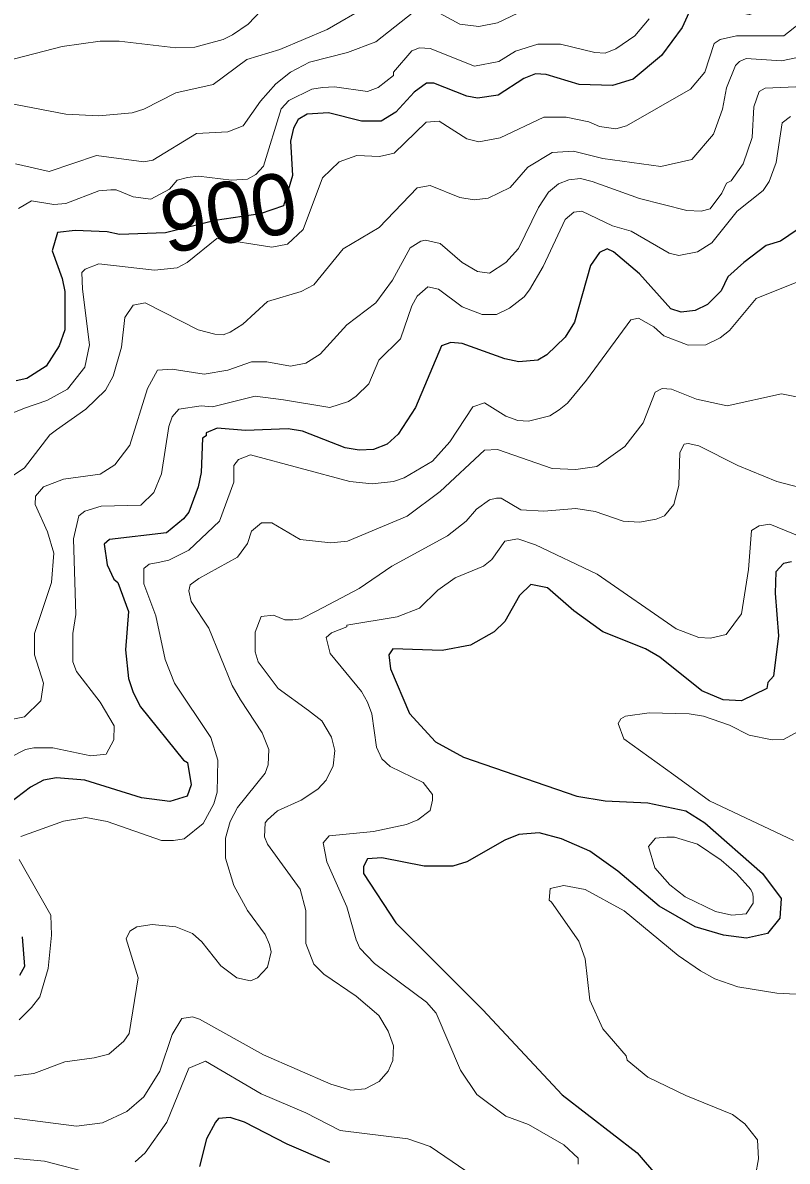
# Model space of a CAD drawing. Extents: x 423 to 448.8, y 7456.3 to 7484.
# Drawn here: x 429.968 to 430.968, y 7462.195 to 7463.683 of the extents above; entities that cross this region are included whole.
import ezdxf
from ezdxf.enums import TextEntityAlignment as Align

# ---------------------------------------------------------------- set-up
doc = ezdxf.new("R2010")
doc.units = 0
doc.header["$LTSCALE"] = 0.032
doc.layers.add('1', color=7, linetype='Continuous', lineweight=25)
doc.layers.add('2', color=7, linetype='Continuous', lineweight=13)
doc.layers.add('61', color=7, linetype='Continuous')

msp = doc.modelspace()

# ---------------------------------------------------------------- linework, layer by layer
at = {"layer": '1'}
for points in [[(430.9767, 7463.845), (430.9659, 7463.8311), (430.9582, 7463.8086), (430.9574, 7463.7359), (430.9543, 7463.7189), (430.9357, 7463.7011), (430.9187, 7463.6941), (430.8491, 7463.7065), (430.8391, 7463.6965), (430.8305, 7463.6771), (430.8035, 7463.6408), (430.7663, 7463.6098), (430.7393, 7463.6013), (430.696, 7463.6029), (430.6527, 7463.616), (430.6387, 7463.6168), (430.6233, 7463.6106)], [(430.6233, 7463.6106), (430.59, 7463.589), (430.5629, 7463.5851), (430.549, 7463.5874), (430.5057, 7463.6044), (430.4964, 7463.6044), (430.4802, 7463.5928), (430.4562, 7463.5665), (430.4368, 7463.5549), (430.4113, 7463.5549), (430.368, 7463.5658), (430.3402, 7463.5642), (430.3286, 7463.5572), (430.3224, 7463.5457), (430.3185, 7463.5286), (430.3208, 7463.4838), (430.3092, 7463.4443), (430.2787, 7463.4335), (430.2198, 7463.4249), (430.1551, 7463.409), (430.0947, 7463.4068), (430.0788, 7463.4103), (430.037, 7463.4118), (430.0138, 7463.4095), (430.0068, 7463.3855), (430.02, 7463.3492), (430.0231, 7463.3322), (430.0231, 7463.2819), (430.0161, 7463.261), (429.9991, 7463.2347), (429.9736, 7463.2185), (429.9596, 7463.2154)], [(430.9906, 7463.4195), (430.959, 7463.3979), (430.9404, 7463.3925), (430.911, 7463.3701), (430.8901, 7463.3515), (430.8816, 7463.3329), (430.8638, 7463.3151), (430.8476, 7463.3074), (430.829, 7463.3051), (430.8158, 7463.3097), (430.7749, 7463.3554)], [(430.7749, 7463.3554), (430.7408, 7463.384), (430.7323, 7463.3879), (430.7223, 7463.3832), (430.7106, 7463.3662), (430.6898, 7463.2919), (430.6774, 7463.2726), (430.6534, 7463.2494), (430.6418, 7463.2424), (430.6171, 7463.2401), (430.5985, 7463.244), (430.5428, 7463.2641), (430.5281, 7463.2656), (430.5157, 7463.261), (430.4817, 7463.1806), (430.4593, 7463.1458), (430.4446, 7463.1326), (430.4268, 7463.1257), (430.4083, 7463.1249), (430.3897, 7463.128), (430.334, 7463.1496), (430.3154, 7463.1527), (430.2597, 7463.1504), (430.2226, 7463.1535), (430.2079, 7463.1473), (430.2079, 7463.1434), (430.2032, 7463.1404), (430.2017, 7463.0955), (430.1978, 7463.0769), (430.1855, 7463.0437), (430.1785, 7463.0351), (430.1561, 7463.0166), (430.0818, 7463.0081), (430.0749, 7463.0019), (430.0787, 7462.9748), (430.0872, 7462.9563), (430.0927, 7462.9516), (430.1066, 7462.9137), (430.1027, 7462.8635), (430.1066, 7462.8263), (430.1128, 7462.8078), (430.1221, 7462.7892), (430.1785, 7462.7196), (430.1839, 7462.7165), (430.1885, 7462.6871), (430.1832, 7462.6724), (430.1607, 7462.6654), (430.1236, 7462.6701), (430.0494, 7462.6933), (430.0122, 7462.6964), (429.9952, 7462.6933), (429.9782, 7462.684), (429.9418, 7462.6562)], [(430.9736, 7462.9787), (430.9628, 7462.9764), (430.9528, 7462.9656), (430.952, 7462.9377), (430.9566, 7462.882), (430.9497, 7462.8294), (430.9427, 7462.8209), (430.9412, 7462.8132), (430.9079, 7462.7969), (430.8839, 7462.7985), (430.8561, 7462.8101), (430.8012, 7462.8542), (430.7826, 7462.865), (430.7269, 7462.8874), (430.689, 7462.9145)], [(430.689, 7462.9145), (430.6542, 7462.9446), (430.6325, 7462.9493), (430.6178, 7462.9346), (430.5985, 7462.9006), (430.5846, 7462.8874), (430.5537, 7462.8696), (430.5165, 7462.8627), (430.4523, 7462.865), (430.4469, 7462.8573), (430.4492, 7462.8387), (430.474, 7462.7807), (430.508, 7462.7435), (430.5444, 7462.7235), (430.6929, 7462.6724), (430.73, 7462.6662), (430.7857, 7462.6639), (430.8352, 7462.6531), (430.8599, 7462.6376), (430.9357, 7462.5711), (430.9597, 7462.5386), (430.9581, 7462.5131), (430.9419, 7462.4929), (430.9148, 7462.4868), (430.8847, 7462.4906), (430.8476, 7462.5015), (430.8004, 7462.5285), (430.7462, 7462.5742), (430.7099, 7462.6005), (430.6728, 7462.6167), (430.6434, 7462.6245), (430.6171, 7462.6221), (430.5985, 7462.6151), (430.549, 7462.5866), (430.5305, 7462.5811), (430.4933, 7462.5811), (430.4376, 7462.592), (430.419, 7462.5904), (430.4137, 7462.5803), (430.4137, 7462.5711), (430.4562, 7462.5069), (430.5699, 7462.3932), (430.6735, 7462.2818), (430.7717, 7462.206), (430.7981, 7462.1751)], [(429.9674, 7462.4883), (429.9705, 7462.4496), (429.9642, 7462.4381)], [(430.3696, 7462.1936), (430.3139, 7462.2176), (430.2582, 7462.2462), (430.2396, 7462.2524), (430.2242, 7462.2508), (430.2203, 7462.2462), (430.2087, 7462.2246), (430.1994, 7462.1882)]]:
    msp.add_lwpolyline(points, dxfattribs=at)
at = {"layer": '2'}
for points in [[(429.938, 7463.5804), (430.0246, 7463.5642), (430.0679, 7463.5619), (430.1112, 7463.5657), (430.1267, 7463.5704), (430.1685, 7463.5921), (430.2172, 7463.6029), (430.2613, 7463.6353), (430.3046, 7463.6485), (430.3665, 7463.6748), (430.419, 7463.705)], [(430.2798, 7463.6995), (430.2628, 7463.6817), (430.2427, 7463.6678), (430.2304, 7463.6616), (430.1932, 7463.6516), (430.1685, 7463.6508), (430.0942, 7463.6593), (430.0695, 7463.6593), (430.02, 7463.6524), (429.9473, 7463.6338)], [(430.4879, 7463.7042), (430.4299, 7463.6585), (430.3928, 7463.6446), (430.3433, 7463.6322), (430.3185, 7463.6191), (430.2992, 7463.6037), (430.2791, 7463.5812), (430.2566, 7463.5487), (430.2365, 7463.541), (430.1955, 7463.5387), (430.1383, 7463.5039), (430.1267, 7463.5016), (430.0648, 7463.5101), (430.003, 7463.4892), (429.9589, 7463.4992)], [(430.6248, 7463.7003), (430.5892, 7463.6833), (430.5645, 7463.6787), (430.5397, 7463.6817), (430.4979, 7463.7042)], [(430.9837, 7463.6825), (430.9636, 7463.6663), (430.9017, 7463.6663), (430.8801, 7463.6616), (430.8723, 7463.6562), (430.8599, 7463.6191), (430.8414, 7463.5967), (430.7578, 7463.5487), (430.7439, 7463.5449), (430.7223, 7463.5479), (430.7084, 7463.5541), (430.679, 7463.5603), (430.6496, 7463.5603), (430.5923, 7463.5332), (430.5645, 7463.5278), (430.549, 7463.5317), (430.5126, 7463.5549), (430.4956, 7463.5534), (430.4539, 7463.5132), (430.4346, 7463.5085), (430.4052, 7463.51), (430.3819, 7463.5016), (430.3603, 7463.4807), (430.3348, 7463.4134), (430.3146, 7463.394), (430.2938, 7463.3902), (430.2221, 7463.4015), (430.1832, 7463.3701), (430.17, 7463.3631), (430.1406, 7463.36), (430.0679, 7463.3685), (430.0501, 7463.3615), (430.0455, 7463.3569), (430.0462, 7463.3353), (430.0555, 7463.2626), (430.0493, 7463.2331), (430.0269, 7463.2045), (429.9999, 7463.1898), (429.9705, 7463.1798), (429.9457, 7463.1698)], [(430.3603, 7463.599), (430.3758, 7463.5998), (430.4191, 7463.5936), (430.433, 7463.599), (430.4531, 7463.6145), (430.4531, 7463.6191), (430.4771, 7463.647), (430.4871, 7463.6508), (430.5011, 7463.65), (430.5591, 7463.6268), (430.5907, 7463.633), (430.6124, 7463.6462), (430.6418, 7463.6554), (430.6712, 7463.6554), (430.7161, 7463.6446), (430.73, 7463.6439), (430.7439, 7463.6493), (430.7687, 7463.6663), (430.7872, 7463.6887)], [(430.9791, 7463.6377), (430.9605, 7463.6338), (430.9141, 7463.6369), (430.9056, 7463.633), (430.9001, 7463.6276), (430.8886, 7463.5983), (430.8831, 7463.5704), (430.8715, 7463.5379), (430.8429, 7463.5046), (430.8027, 7463.4954), (430.7269, 7463.5062), (430.6882, 7463.5155), (430.6604, 7463.5139), (430.6287, 7463.4946), (430.6055, 7463.4683), (430.5769, 7463.4543), (430.5583, 7463.452), (430.5397, 7463.4551), (430.5011, 7463.4706), (430.484, 7463.4675), (430.4345, 7463.4157), (430.3873, 7463.3878), (430.3487, 7463.3407), (430.3325, 7463.3321), (430.2883, 7463.319), (430.2559, 7463.2896), (430.2396, 7463.2788), (430.2304, 7463.2757), (430.2195, 7463.2765), (430.1978, 7463.2819), (430.1283, 7463.3175), (430.1128, 7463.3144), (430.1019, 7463.2982), (430.0973, 7463.2595), (430.0865, 7463.2216), (430.0764, 7463.203), (430.0509, 7463.1782), (430.0122, 7463.1512), (430.0037, 7463.145), (429.9705, 7463.1017), (429.9125, 7463.063)], [(430.9791, 7463.5998), (430.9388, 7463.5982), (430.9311, 7463.5936), (430.9241, 7463.5735), (430.9218, 7463.5333), (430.9102, 7463.4992), (430.8947, 7463.4768), (430.8885, 7463.4737), (430.8824, 7463.4606), (430.8669, 7463.4404), (430.8553, 7463.4373), (430.8367, 7463.4381), (430.7749, 7463.4536), (430.713, 7463.476), (430.6975, 7463.4799), (430.6821, 7463.4783), (430.6689, 7463.4729), (430.6557, 7463.4621), (430.6426, 7463.442), (430.6163, 7463.3886), (430.6, 7463.3701), (430.5784, 7463.3561), (430.5629, 7463.3584), (430.5428, 7463.3701), (430.5142, 7463.3948), (430.4949, 7463.3995), (430.4886, 7463.3979), (430.4747, 7463.3894), (430.4516, 7463.3469), (430.4299, 7463.3175), (430.392, 7463.2888), (430.3572, 7463.2502), (430.3386, 7463.2386), (430.3185, 7463.2347), (430.2876, 7463.2401), (430.2675, 7463.2401), (430.2365, 7463.2293), (430.2056, 7463.2239), (430.1638, 7463.2308), (430.1445, 7463.2293), (430.1313, 7463.2053), (430.1081, 7463.1311), (430.0888, 7463.1055), (430.0695, 7463.0932), (430.0215, 7463.087), (429.9952, 7463.0769), (429.9851, 7463.0646), (429.9844, 7463.0537), (430.0006, 7463.0181), (430.0091, 7462.9903), (430.006, 7462.9516), (429.9836, 7462.8851), (429.9836, 7462.8573), (429.9952, 7462.8201), (429.9921, 7462.7969), (429.9705, 7462.776), (429.9071, 7462.7637)], [(429.9627, 7463.4405), (429.9798, 7463.4505), (430.0091, 7463.4458), (430.0246, 7463.4474), (430.0679, 7463.4637), (430.0834, 7463.4652), (430.0903, 7463.4652), (430.1128, 7463.4559), (430.1359, 7463.4528), (430.16, 7463.466), (430.17, 7463.4776), (430.1839, 7463.4814), (430.1979, 7463.483), (430.2412, 7463.4776), (430.262, 7463.4791), (430.2729, 7463.4853), (430.2829, 7463.4961), (430.3061, 7463.5712), (430.3162, 7463.582), (430.3464, 7463.5967), (430.3603, 7463.599)], [(430.9721, 7463.5611), (430.9612, 7463.5526), (430.9535, 7463.5008), (430.9442, 7463.476), (430.9365, 7463.4644), (430.9025, 7463.4373), (430.8692, 7463.3956), (430.8507, 7463.384), (430.8259, 7463.3794), (430.8135, 7463.3824), (430.764, 7463.411), (430.7393, 7463.418), (430.6991, 7463.4373), (430.689, 7463.4358), (430.6774, 7463.4265), (430.6488, 7463.3647), (430.631, 7463.3345), (430.624, 7463.3252), (430.6047, 7463.3105), (430.5877, 7463.302), (430.5691, 7463.302), (430.5428, 7463.3121), (430.5119, 7463.3352), (430.4979, 7463.3383), (430.484, 7463.326), (430.4771, 7463.3136), (430.4624, 7463.2703), (430.4338, 7463.2425), (430.4206, 7463.2115), (430.4044, 7463.1952), (430.3943, 7463.1883), (430.3696, 7463.1805), (430.3092, 7463.1906), (430.2721, 7463.1952), (430.2164, 7463.1813), (430.2017, 7463.1829), (430.1723, 7463.1782), (430.1638, 7463.1682), (430.1592, 7463.1558), (430.1499, 7463.094)], [(429.9658, 7462.6198), (430.0215, 7462.6399), (430.0509, 7462.6445), (430.0788, 7462.6391), (430.1499, 7462.6144), (430.1654, 7462.6144), (430.1793, 7462.6167), (430.2041, 7462.6368), (430.218, 7462.6624), (430.2226, 7462.6778), (430.2234, 7462.7196), (430.2141, 7462.749), (430.1669, 7462.8202), (430.1546, 7462.8511), (430.1422, 7462.9083), (430.1267, 7462.9501), (430.1267, 7462.9702), (430.1337, 7462.9756), (430.1453, 7462.9779), (430.1592, 7462.981), (430.1855, 7462.9941), (430.2257, 7463.032), (430.2443, 7463.0831), (430.2443, 7463.1047), (430.2505, 7463.1125), (430.2659, 7463.1187), (430.3959, 7463.0839), (430.4253, 7463.0808), (430.4531, 7463.0839), (430.467, 7463.0885), (430.5041, 7463.1102), (430.5266, 7463.1357), (430.5567, 7463.1813), (430.5722, 7463.1867), (430.6001, 7463.169), (430.6155, 7463.1635), (430.6295, 7463.1628), (430.6573, 7463.1697), (430.6697, 7463.1775), (430.6805, 7463.186), (430.7053, 7463.2161), (430.7633, 7463.2951), (430.7733, 7463.2974), (430.7934, 7463.2858), (430.8066, 7463.2741), (430.8383, 7463.2618), (430.8615, 7463.2625), (430.88, 7463.2718), (430.8924, 7463.2811), (430.9272, 7463.3229), (430.9999, 7463.3523)], [(431.0061, 7463.1891), (430.9605, 7463.1984), (430.8893, 7463.1829), (430.8491, 7463.1914), (430.8166, 7463.2045), (430.8042, 7463.2053), (430.795, 7463.2007), (430.7795, 7463.1605), (430.7555, 7463.1295), (430.7191, 7463.1032), (430.6913, 7463.0993), (430.6604, 7463.1009), (430.5892, 7463.1256), (430.5722, 7463.1249), (430.5142, 7463.0707), (430.4709, 7463.0383), (430.3928, 7463.0058), (430.3711, 7463.0034), (430.3309, 7463.0081), (430.2938, 7463.0297), (430.2806, 7463.0297), (430.2674, 7463.0189), (430.262, 7463.0027), (430.2489, 7462.9849), (430.1986, 7462.957), (430.187, 7462.9485), (430.1855, 7462.9408), (430.1885, 7462.9268), (430.2118, 7462.8921), (430.2419, 7462.8171), (430.2528, 7462.7984), (430.2814, 7462.7552), (430.2899, 7462.7335), (430.2891, 7462.7134), (430.2852, 7462.7026), (430.2489, 7462.6577), (430.2396, 7462.6392), (430.2334, 7462.6175), (430.2334, 7462.5912), (430.2442, 7462.5556), (430.262, 7462.5231), (430.2852, 7462.4914), (430.2907, 7462.4783), (430.293, 7462.469), (430.2883, 7462.4489), (430.2752, 7462.4349), (430.2659, 7462.4311), (430.2481, 7462.4349), (430.2273, 7462.4504), (430.2025, 7462.4821), (430.1901, 7462.493), (430.1685, 7462.5015), (430.1375, 7462.5046), (430.1174, 7462.5015), (430.1081, 7462.4961)], [(430.9961, 7463.073), (430.9543, 7463.0839), (430.9033, 7463.1048), (430.8522, 7463.1303), (430.8383, 7463.1334), (430.8329, 7463.1326), (430.8274, 7463.1218), (430.8259, 7463.0785), (430.8197, 7463.0537), (430.8074, 7463.039), (430.7965, 7463.0344), (430.7749, 7463.0305), (430.7532, 7463.0321), (430.7168, 7463.0445), (430.6913, 7463.0483), (430.6496, 7463.0452), (430.6194, 7463.0467), (430.5939, 7463.0622), (430.5877, 7463.0622), (430.5784, 7463.0599), (430.5614, 7463.0475), (430.5482, 7463.032), (430.5235, 7463.0127), (430.4508, 7462.9733), (430.4083, 7462.9439), (430.3526, 7462.9145), (430.3325, 7462.9044), (430.3216, 7462.9029), (430.3108, 7462.9029), (430.2961, 7462.9091), (430.2799, 7462.9075), (430.2721, 7462.8867), (430.2721, 7462.8611), (430.276, 7462.848), (430.3023, 7462.8132), (430.3417, 7462.7846), (430.3595, 7462.7707), (430.3719, 7462.7497), (430.3765, 7462.7319), (430.3742, 7462.7119), (430.3649, 7462.6933), (430.3541, 7462.6817), (430.3325, 7462.667), (430.3015, 7462.6531), (430.2883, 7462.6415), (430.2852, 7462.6376), (430.2845, 7462.6191), (430.2883, 7462.6098), (430.3309, 7462.551), (430.3386, 7462.5231), (430.3386, 7462.4798), (430.3487, 7462.4527), (430.3618, 7462.4396), (430.4044, 7462.411), (430.4338, 7462.3855), (430.4461, 7462.3654), (430.4531, 7462.346), (430.4523, 7462.3267), (430.4461, 7462.3128), (430.4345, 7462.2996), (430.416, 7462.2896), (430.3974, 7462.288), (430.3711, 7462.2957), (430.283, 7462.3344), (430.1994, 7462.3808), (430.1901, 7462.3839), (430.1762, 7462.3816), (430.1638, 7462.3607), (430.1476, 7462.3127)], [(430.1499, 7463.094), (430.1398, 7463.0692), (430.1228, 7463.0529), (430.071, 7463.0514), (430.0494, 7463.0452), (430.0416, 7463.039), (430.0346, 7463.0089), (430.0377, 7462.9099), (430.0339, 7462.8851), (430.0339, 7462.848), (430.0385, 7462.8356), (430.0695, 7462.7954), (430.088, 7462.7645), (430.0872, 7462.7459), (430.0772, 7462.7273), (430.0571, 7462.725), (430.0076, 7462.7358), (429.9828, 7462.7358), (429.972, 7462.7335), (429.8885, 7462.691)], [(431.0409, 7462.9888), (430.945, 7463.0282), (430.9311, 7463.0258), (430.921, 7463.0197), (430.9172, 7462.9687), (430.9079, 7462.9106), (430.8878, 7462.8836), (430.8677, 7462.8789), (430.8522, 7462.8797), (430.8228, 7462.8913), (430.7192, 7462.9625), (430.6387, 7463.0011), (430.6155, 7463.0088), (430.5985, 7463.0057), (430.5815, 7462.9818), (430.5707, 7462.9733), (430.5336, 7462.9578), (430.5111, 7462.9416), (430.4871, 7462.9183), (430.4578, 7462.9068), (430.392, 7462.8959), (430.392, 7462.8936), (430.3719, 7462.8859), (430.3649, 7462.8797), (430.3703, 7462.8588), (430.4113, 7462.8093), (430.4191, 7462.7954), (430.4245, 7462.7799), (430.4307, 7462.7366), (430.4376, 7462.7211), (430.4485, 7462.7111), (430.4918, 7462.6902), (430.5042, 7462.6747), (430.5042, 7462.667), (430.5011, 7462.6538), (430.4848, 7462.6415), (430.4701, 7462.6353), (430.4268, 7462.626), (430.3688, 7462.6206), (430.361, 7462.6113), (430.3657, 7462.5866), (430.392, 7462.5278), (430.4044, 7462.4845), (430.409, 7462.4736), (430.4284, 7462.4535)], [(430.9829, 7462.7575), (430.9628, 7462.7467), (430.9481, 7462.7459), (430.9179, 7462.7521), (430.8924, 7462.7652), (430.8584, 7462.7768), (430.8398, 7462.7799), (430.7872, 7462.7815), (430.7563, 7462.7768), (430.7501, 7462.7737), (430.747, 7462.7675), (430.754, 7462.7474), (430.8197, 7462.7002), (430.8661, 7462.6662), (430.976, 7462.6144)], [(429.9635, 7462.38), (429.9797, 7462.3962), (429.9905, 7462.4102), (430.0014, 7462.4473), (430.006, 7462.4907), (430.0052, 7462.517), (429.9635, 7462.5897)], [(430.9961, 7462.4125), (430.9543, 7462.4149), (430.9033, 7462.4233), (430.8731, 7462.4334), (430.8545, 7462.4442), (430.8251, 7462.4643), (430.7547, 7462.5223), (430.7037, 7462.5502), (430.6759, 7462.5556), (430.6581, 7462.5517), (430.6565, 7462.5363), (430.6596, 7462.5339), (430.6952, 7462.4829), (430.7037, 7462.4597), (430.7099, 7462.4056), (430.7269, 7462.3684), (430.7571, 7462.3329), (430.7586, 7462.3274), (430.7857, 7462.305), (430.8352, 7462.281), (430.8963, 7462.2563), (430.9125, 7462.2439), (430.9288, 7462.223), (430.9303, 7462.1983), (430.9264, 7462.1766)], [(430.1081, 7462.4961), (430.1035, 7462.486), (430.119, 7462.435), (430.1073, 7462.3623), (430.1004, 7462.3522), (430.081, 7462.3352), (430.0617, 7462.3305), (430.0231, 7462.3251), (429.9828, 7462.3097), (429.9519, 7462.3058)], [(430.4284, 7462.4535), (430.4964, 7462.4032), (430.5088, 7462.3886), (430.5405, 7462.3143), (430.5621, 7462.2826), (430.6001, 7462.254), (430.6295, 7462.2431), (430.6758, 7462.2168), (430.6944, 7462.199), (430.6944, 7462.1913)], [(430.5668, 7462.1696), (430.5011, 7462.2145), (430.4717, 7462.2246), (430.3835, 7462.2354), (430.3386, 7462.2586), (430.2799, 7462.2834), (430.2072, 7462.3259), (430.1855, 7462.3166), (430.1568, 7462.2462), (430.1283, 7462.206), (430.1151, 7462.1944)], [(430.1476, 7462.3127), (430.1267, 7462.2795), (430.1043, 7462.2601), (430.0726, 7462.2454), (430.0385, 7462.2408), (429.9504, 7462.2524), (429.9071, 7462.254), (429.8792, 7462.2493), (429.8545, 7462.2401), (429.8173, 7462.2346), (429.7817, 7462.2431), (429.7292, 7462.2648), (429.7075, 7462.2702), (429.6943, 7462.2625), (429.6766, 7462.2207), (429.6557, 7462.1983), (429.6286, 7462.1882), (429.5783, 7462.2037), (429.5667, 7462.2037), (429.5049, 7462.1851)], [(430.0571, 7462.1797), (429.9968, 7462.1952), (429.955, 7462.199), (429.9411, 7462.1983), (429.8978, 7462.1859)]]:
    msp.add_lwpolyline(points, dxfattribs=at)
msp.add_lwpolyline([(430.8105, 7462.619), (430.8205, 7462.619), (430.8507, 7462.6098), (430.8816, 7462.5889), (430.9017, 7462.5711), (430.9203, 7462.5502), (430.923, 7462.5448), (430.9234, 7462.5401), (430.9234, 7462.5324), (430.914, 7462.5185), (430.8955, 7462.5169), (430.8739, 7462.5216), (430.8344, 7462.5409), (430.8143, 7462.5564), (430.7949, 7462.5788), (430.7864, 7462.6067), (430.7957, 7462.6175)], close=True, dxfattribs=at)

# ---------------------------------------------------------------- texts
at = {"layer": '61'}
msp.add_text('900', height=0.08, rotation=9.516, dxfattribs=at).set_placement((430.2438, 7463.3963), align=Align.CENTER)

doc.saveas('drawing.dxf')
